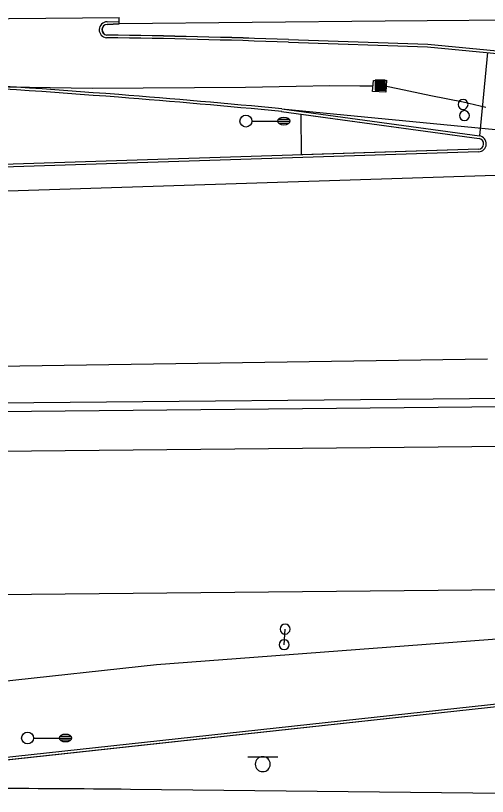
# Model space of a CAD drawing. Extents: x 2145380 to 2157287, y 139568 to 149130.
# Drawn here: x 2146235.8 to 2146354, y 142952.3 to 143148 of the extents above; entities that cross this region are included whole.
import ezdxf

# ---------------------------------------------------------------- set-up
doc = ezdxf.new("R2010")
doc.units = 0
for name, color, linetype in [('PR_PREVIOUSLY CONSTRUCTED', 7, 'Continuous'), ('TOPO_Concrete', 7, 'Continuous'), ('TOPO_Flowline', 7, 'Continuous'), ('TOPO_Light Pole', 7, 'Continuous'), ('TOPO_Misc', 7, 'Continuous'), ('TOPO_Sign', 7, 'Continuous')]:
    doc.layers.add(name, color=color, linetype=linetype)

# ---------------------------------------------------------------- blocks, each defined once
blk = doc.blocks.new('LP')
at = {"layer": 'TOPO_Light Pole'}
blk.add_line((3.81, 0), (20.32, 0), dxfattribs=at)
for points in [[(20.32, 0), (27.94, 0)], [(20.32, 0), (23.5, 0)], [(20.83, 1.27), (27.43, 1.27)], [(20.83, 1.27), (23.5, 1.27)], [(23.71, 1.27), (27.43, 1.27)], [(23.71, 0), (27.94, 0)], [(20.83, -1.27), (27.43, -1.27)], [(20.83, -1.27), (23.5, -1.27)], [(23.71, -1.27), (27.43, -1.27)]]:
    blk.add_lwpolyline(points, dxfattribs=at)
blk.add_circle((0, 0), 3.81, dxfattribs=at)
blk.add_ellipse((24.13, 0), major_axis=(3.81, 0), ratio=0.666667, dxfattribs=at)
blk = doc.blocks.new('POST')
at = {"layer": 'TOPO_Misc'}
for start, end in [(90, 180), (180, 270), (360, 90), (270, 0)]:
    blk.add_arc((-0.01, 0.03), 3.16, start, end, dxfattribs=at)
blk = doc.blocks.new('CB')
at = {"layer": 'TOPO_Misc'}
for p, q in [((-3.08, 2.99), (3.24, 2.99)), ((-3.08, 2.68), (3.24, 2.68)), ((-3.08, 2.36), (3.24, 2.36)), ((-3.08, 2.05), (3.24, 2.05)), ((-3.08, 1.73), (3.24, 1.73)), ((-3.08, 1.4), (3.24, 1.4)), ((-3.08, 1.1), (3.24, 1.1)), ((-3.08, 0.77), (3.24, 0.77)), ((-3.08, 0.46), (3.24, 0.46)), ((-3.08, 0.14), (3.24, 0.14)), ((-3.08, -0.17), (3.24, -0.17)), ((-3.08, -0.48), (3.24, -0.48)), ((-3.08, -0.8), (3.24, -0.8)), ((-3.08, -1.11), (3.26, -1.11)), ((-3.08, -1.43), (3.26, -1.43)), ((-3.08, -1.75), (3.26, -1.75)), ((-3.08, -2.07), (3.26, -2.07)), ((-3.08, -2.39), (3.26, -2.39)), ((-3.08, -2.7), (3.26, -2.7)), ((-3.08, -3.02), (3.26, -3.02))]:
    blk.add_line(p, q, dxfattribs=at)
blk.add_lwpolyline([(3.26, -3.29), (3.24, 3.05), (-3.09, 3.04), (-3.08, -3.3), (3.26, -3.29)], dxfattribs=at)

msp = doc.modelspace()

# ---------------------------------------------------------------- linework, layer by layer
at = {"layer": 'PR_PREVIOUSLY CONSTRUCTED'}
for p, q in [((2146261.73, 143145.93), (2146261.71, 143147.51)), ((2146258.7, 143146.44), (2146261.72, 143146.53)), ((2146258.71, 143145.77), (2146261.73, 143145.93)), ((2146352.08, 143117.81), (2146354.09, 143138.72)), ((2146302.51, 143124.6), (2146367.42, 143118.35)), ((2145761.51, 143088.87), (2146367.52, 143108.35)), ((2145754.03, 143052.79), (2146353.97, 143061.98)), ((2145902.25, 143047.76), (2146643.98, 143054.79)), ((2146054.19, 143037.14), (2147732.71, 143053.05)), ((2145902.27, 143045.64), (2146644, 143052.67)), ((2146390.61, 143004.33), (2146054.29, 143001.14)), ((2146271.04, 142985.32), (2146390.71, 142994.33)), ((2146149.3, 142972.05), (2146271.04, 142985.32)), ((2146190.18, 142957.4), (2146392.33, 142979.41)), ((2146190.25, 142956.73), (2146392.4, 142978.75))]:
    msp.add_line(p, q, dxfattribs=at)
for points in [[(2146169.64, 143146.64), (2146261.71, 143147.51)], [(2146537.15, 143141.55), (2146537.09, 143147.98), (2146464.49, 143147.71), (2146412.4, 143147.27), (2146328.36, 143146.61), (2146261.73, 143145.93), (2146258.71, 143145.77)], [(2146304.12, 143141.33), (2146338.99, 143140.18), (2146409.45, 143133.39)], [(2146304.14, 143141.99), (2146339.04, 143140.84), (2146409.45, 143134.06), (2146473.92, 143140.62), (2146409.39, 143140.01), (2146409.37, 143142.18), (2146479.94, 143142.85), (2146506.92, 143140.25)], [(2146304.14, 143141.99), (2146339.04, 143140.84), (2146409.45, 143134.06)], [(2146302.43, 143123.94), (2146351.89, 143117.16)], [(2146302.51, 143124.6), (2146351.98, 143117.82)], [(2146307.41, 143113.09), (2146307.31, 143123.27), (2146351.89, 143117.16)], [(2146351.75, 143114.51), (2146066.73, 143105.35)], [(2146351.77, 143113.84), (2146066.75, 143104.68)], [(2146351.75, 143114.51), (2146307.41, 143113.09)], [(2146190.25, 142956.73), (2146392.4, 142978.75)], [(2146428.84, 142963.05), (2146428.94, 142952.35), (2146418.5, 142952.25), (2146358.08, 142952.96), (2146264.57, 142954)]]:
    msp.add_lwpolyline(points, dxfattribs=at)
for centre, radius, start, end in [((2146258.72, 143144.44), 2, 90.5326, 265.6294), ((2146258.72, 143144.44), 1.33, 90.5326, 264.8247), ((2146258.78, 143144.44), 1.34, 92.8888, 262.4686), ((2146215.04, 140443.81), 2699.65, 88.10864, 89.07547), ((2146229.27, 141022.73), 2120.59, 87.97663, 89.20748), ((2146229.27, 141022.73), 2119.92, 87.97661, 89.2081), ((2146082.85, 140843.32), 2291.83, 85.52645, 88.09149), ((2146082.85, 140843.32), 2291.16, 85.52645, 88.09149), ((2146082.85, 140843.32), 2291.16, 84.50033, 85.52645), ((2146082.85, 140843.32), 2291.83, 84.5, 85.52645), ((2146351.71, 143115.84), 2, 271.8413, 82.2008), ((2146351.71, 143115.84), 1.33, 271.8413, 82.2008), ((2146351.71, 143115.84), 1.33, 271.8413, 82.2008), ((2146223.91, 139311.9), 3642.33, 89.36047, 90.5268)]:
    msp.add_arc(centre, radius, start, end, dxfattribs=at)
at = {"layer": 'TOPO_Concrete'}
msp.add_lwpolyline([(2146328.5, 143128.79), (2146325.23, 143128.92), (2146325.45, 143131.73), (2146328.67, 143131.8), (2146328.5, 143128.79)], dxfattribs=at)
at = {"layer": 'TOPO_Flowline'}
for points in [[(2146187.77, 143131.42), (2146228.64, 143130.25), (2146254.99, 143129.81), (2146293.33, 143130.08), (2146306.05, 143130.29), (2146314.54, 143130.44), (2146322.04, 143130.34), (2146325.22, 143130.35)], [(2146353.57, 143124.95), (2146347.94, 143126.32), (2146339.8, 143127.86), (2146331.55, 143129.63), (2146328.69, 143130.17)]]:
    msp.add_lwpolyline(points, dxfattribs=at)
at = {"layer": 'TOPO_Sign'}
for points in [[(2146303.06, 142990.27), (2146303.3, 142994.17)], [(2146293.95, 142962.2), (2146301.45, 142962.2)], [(2146297.7, 142962.2), (2146297.7, 142962.2)], [(2146295.83, 142960.33), (2146295.83, 142960.33)], [(2146299.57, 142960.33), (2146299.57, 142960.33)], [(2146297.7, 142958.46), (2146297.7, 142958.46)]]:
    msp.add_lwpolyline(points, dxfattribs=at)
for start, end in [(90, 180), (360, 90), (180, 270), (270, 0)]:
    msp.add_arc((2146297.7, 142960.33), 1.87, start, end, dxfattribs=at)

# ---------------------------------------------------------------- block references
at = {"layer": 'TOPO_Light Pole', "xscale": 0.39370000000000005, "yscale": 0.3937000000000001}
for p in [(2146293.47, 143121.55), (2146238.77, 142966.89)]:
    msp.add_blockref('LP', p, dxfattribs=at)
at = {"layer": 'TOPO_Misc', "xscale": 0.39370000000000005, "yscale": 0.3937000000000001}
for name, p in [('CB', (2146327.06, 143130.59)), ('POST', (2146347.89, 143125.69)), ('POST', (2146348.23, 143122.9)), ('POST', (2146303.3, 142994.17)), ('POST', (2146303.06, 142990.27))]:
    msp.add_blockref(name, p, dxfattribs=at)

doc.saveas('drawing.dxf')
